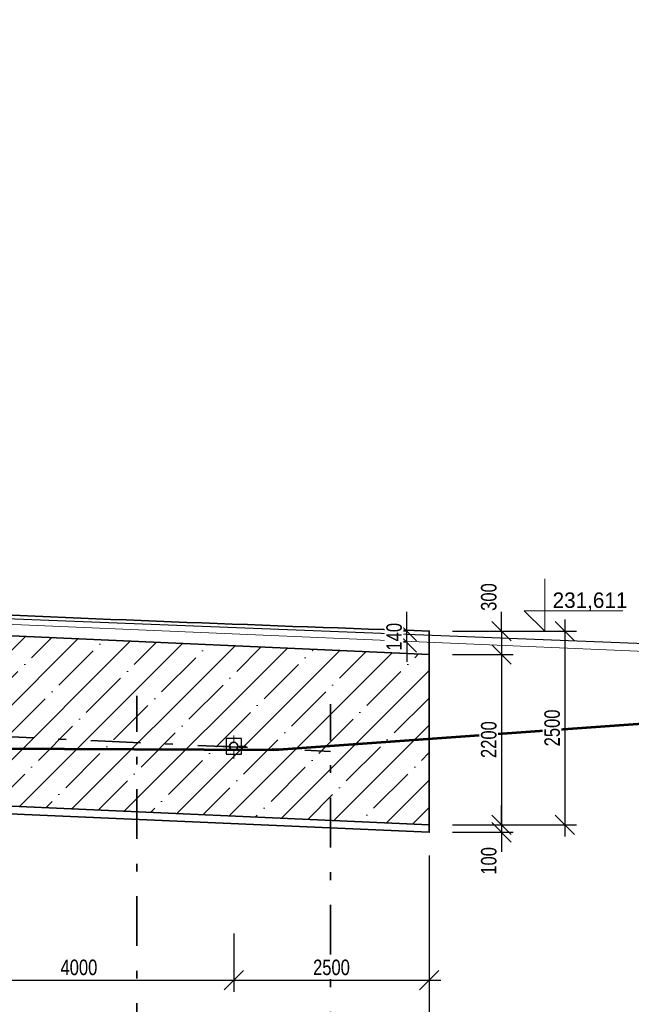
# Model space of a CAD drawing. Header units: metres. Extents: x -912764 to -454925, y -2226138 to -1112338.
# Tile 454 of 457: x -454960 to -454952, y -1112468 to -1112455. Entities that reach past the tile are written whole.
import ezdxf

# ---------------------------------------------------------------- set-up
doc = ezdxf.new("R2010")
doc.units = ezdxf.units.M
doc.linetypes.add('DGN Style 4', pattern=[1.282747, 0.641373, -0.320687, 0, -0.320687])
doc.layers.add('PDF4_OZ', color=140, linetype='Continuous', true_color=0x00bfff)
doc.layers.add('PDF4_Text', color=7, linetype='Continuous')
doc.styles.add('Style-cs_Standard', font='cs_Standard.shx', dxfattribs={"width": 0.8})
doc.styles.add('Style-cs_Working', font='cs_Working.shx')
doc.dimstyles.new('AR_KÓTY', dxfattribs={"dimtxt": 2, "dimasz": 2.5, "dimexe": 1.5, "dimexo": 3, "dimgap": 0.63, "dimtad": 1, "dimdec": 0, "dimlfac": 1000, "dimrnd": 10, "dimtxsty": 'Style-cs_Standard', "dimblk": 'OBLIQUE', "dimcen": 1, "dimdle": 1.5, "dimclrd": 256, "dimclre": 256, "dimclrt": 7, "dimaunit": 2, "dimadec": 0, "dimazin": 0, "dimtfac": 1, "dimtdec": 0, "dimtix": 1, "dimtmove": 1, "dimatfit": 3, "dimfxl": 6, "dimtfill": 1, "dimarcsym": 0})

# ---------------------------------------------------------------- blocks, each defined once
blk = doc.blocks.new('_Oblique')
at = {"color": 0, "linetype": 'ByBlock', "lineweight": -2}
blk.add_line((-0.5, -0.5), (0.5, 0.5), dxfattribs=at)
blk = doc.blocks.new('*D547')
at = {"layer": 'Defpoints', "color": 0, "linetype": 'Continuous', "transparency": 16777216}
for p in [(-454954.549, -1112463.293), (-454954.549, -1112465.795), (-454952.797, -1112465.795)]:
    blk.add_point(p, dxfattribs=at)
at = {"layer": 'PDF4_OZ', "linetype": 'Continuous', "transparency": 16777216}
for p, q in [((-454952.797, -1112463.143), (-454952.797, -1112465.945)), ((-454954.249, -1112463.293), (-454952.647, -1112463.293)), ((-454954.249, -1112465.795), (-454952.647, -1112465.795))]:
    blk.add_line(p, q, dxfattribs=at)
at = {"layer": 'PDF4_OZ', "linetype": 'Continuous', "transparency": 16777216, "xscale": 0.25, "yscale": 0.25, "zscale": 0.25}
for p, rotation in [((-454952.797, -1112463.293), 90), ((-454952.797, -1112465.795), 270)]:
    blk.add_blockref('_Oblique', p, dxfattribs=dict(at, rotation=rotation))
at = {"layer": 'PDF4_OZ', "color": 7, "linetype": 'Continuous', "lineweight": 20, "transparency": 16777216, "insert": (-454952.96, -1112464.544), "char_height": 0.2, "attachment_point": 5, "rotation": 90, "style": 'Style-cs_Standard', "bg_fill": 3, "box_fill_scale": 1.1, "bg_fill_color": 256, "bg_fill_true_color": 13158600, "bg_fill_transparency": 0}
blk.add_mtext('2500', dxfattribs=at)
blk = doc.blocks.new('*D548')
at = {"layer": 'Defpoints', "color": 0, "linetype": 'Continuous', "transparency": 16777216}
for p in [(-454954.549, -1112463.293), (-454954.549, -1112463.594), (-454953.616, -1112463.594)]:
    blk.add_point(p, dxfattribs=at)
at = {"layer": 'PDF4_OZ', "linetype": 'Continuous', "transparency": 16777216}
for p, q in [((-454953.616, -1112463.293), (-454953.616, -1112463.043)), ((-454954.249, -1112463.293), (-454953.466, -1112463.293)), ((-454953.616, -1112463.293), (-454953.616, -1112463.594)), ((-454954.249, -1112463.594), (-454953.466, -1112463.594)), ((-454953.616, -1112463.594), (-454953.616, -1112463.844))]:
    blk.add_line(p, q, dxfattribs=at)
at = {"layer": 'PDF4_OZ', "linetype": 'Continuous', "transparency": 16777216, "xscale": 0.25, "yscale": 0.25, "zscale": 0.25}
for p, rotation in [((-454953.616, -1112463.293), 270), ((-454953.616, -1112463.594), 90)]:
    blk.add_blockref('_Oblique', p, dxfattribs=dict(at, rotation=rotation))
at = {"layer": 'PDF4_OZ', "color": 7, "linetype": 'Continuous', "lineweight": 20, "transparency": 16777216, "insert": (-454953.779, -1112462.853), "char_height": 0.2, "attachment_point": 5, "rotation": 90, "style": 'Style-cs_Standard', "bg_fill": 3, "box_fill_scale": 1.1, "bg_fill_color": 256, "bg_fill_true_color": 13158600, "bg_fill_transparency": 0}
blk.add_mtext('300', dxfattribs=at)
blk = doc.blocks.new('*D549')
at = {"layer": 'Defpoints', "color": 0, "linetype": 'Continuous', "transparency": 16777216}
for p in [(-454954.549, -1112463.594), (-454954.549, -1112465.795), (-454953.616, -1112465.795)]:
    blk.add_point(p, dxfattribs=at)
at = {"layer": 'PDF4_OZ', "linetype": 'Continuous', "transparency": 16777216}
for p, q in [((-454953.616, -1112463.444), (-454953.616, -1112465.945)), ((-454954.249, -1112463.594), (-454953.466, -1112463.594)), ((-454954.249, -1112465.795), (-454953.466, -1112465.795))]:
    blk.add_line(p, q, dxfattribs=at)
at = {"layer": 'PDF4_OZ', "linetype": 'Continuous', "transparency": 16777216, "xscale": 0.25, "yscale": 0.25, "zscale": 0.25}
for p, rotation in [((-454953.616, -1112463.594), 90), ((-454953.616, -1112465.795), 270)]:
    blk.add_blockref('_Oblique', p, dxfattribs=dict(at, rotation=rotation))
at = {"layer": 'PDF4_OZ', "color": 7, "linetype": 'Continuous', "lineweight": 20, "transparency": 16777216, "insert": (-454953.779, -1112464.695), "char_height": 0.2, "attachment_point": 5, "rotation": 90, "style": 'Style-cs_Standard', "bg_fill": 3, "box_fill_scale": 1.1, "bg_fill_color": 256, "bg_fill_true_color": 13158600, "bg_fill_transparency": 0}
blk.add_mtext('2200', dxfattribs=at)
blk = doc.blocks.new('*D550')
at = {"layer": 'Defpoints', "color": 0, "linetype": 'Continuous', "transparency": 16777216}
for p in [(-454954.549, -1112465.795), (-454954.549, -1112465.893), (-454953.616, -1112465.893)]:
    blk.add_point(p, dxfattribs=at)
at = {"layer": 'PDF4_OZ', "linetype": 'Continuous', "transparency": 16777216}
for p, q in [((-454953.616, -1112465.795), (-454953.616, -1112465.545)), ((-454954.249, -1112465.795), (-454953.466, -1112465.795)), ((-454953.616, -1112465.795), (-454953.616, -1112465.893)), ((-454954.249, -1112465.893), (-454953.466, -1112465.893)), ((-454953.616, -1112465.893), (-454953.616, -1112466.143))]:
    blk.add_line(p, q, dxfattribs=at)
at = {"layer": 'PDF4_OZ', "linetype": 'Continuous', "transparency": 16777216, "xscale": 0.25, "yscale": 0.25, "zscale": 0.25, "rotation": 270}
blk.add_blockref('_Oblique', (-454953.616, -1112465.795), dxfattribs=at)
at = {"layer": 'PDF4_OZ', "color": 7, "linetype": 'Continuous', "lineweight": 20, "transparency": 16777216, "insert": (-454953.779, -1112466.262), "char_height": 0.2, "attachment_point": 5, "rotation": 90, "style": 'Style-cs_Standard', "bg_fill": 3, "box_fill_scale": 1.1, "bg_fill_color": 256, "bg_fill_true_color": 13158600, "bg_fill_transparency": 0}
blk.add_mtext('100', dxfattribs=at)
at = {"layer": 'PDF4_OZ', "linetype": 'Continuous', "transparency": 16777216, "xscale": 0.25, "yscale": 0.25, "zscale": 0.25, "rotation": 90}
blk.add_blockref('_Oblique', (-454953.616, -1112465.893), dxfattribs=at)
blk = doc.blocks.new('*D585')
at = {"layer": 'Defpoints', "color": 0, "linetype": 'Continuous', "transparency": 16777216}
for p in [(-454958.325, -1112450.876), (-454960.827, -1112464.017), (-454958.325, -1112464.127)]:
    blk.add_point(p, dxfattribs=at)
at = {"layer": 'PDF4_OZ', "linetype": 'Continuous', "transparency": 16777216}
for p, q in [((-454960.827, -1112452.076), (-454960.827, -1112450.726)), ((-454958.325, -1112452.076), (-454958.325, -1112450.726)), ((-454960.977, -1112450.876), (-454958.175, -1112450.876))]:
    blk.add_line(p, q, dxfattribs=at)
at = {"layer": 'PDF4_OZ', "linetype": 'Continuous', "transparency": 16777216, "xscale": 0.25, "yscale": 0.25, "zscale": 0.25, "rotation": 180}
blk.add_blockref('_Oblique', (-454960.827, -1112450.876), dxfattribs=at)
at = {"layer": 'PDF4_OZ', "linetype": 'Continuous', "transparency": 16777216, "xscale": 0.25, "yscale": 0.25, "zscale": 0.25}
blk.add_blockref('_Oblique', (-454958.325, -1112450.876), dxfattribs=at)
at = {"layer": 'PDF4_OZ', "color": 7, "linetype": 'Continuous', "lineweight": 20, "transparency": 16777216, "insert": (-454959.576, -1112450.713), "char_height": 0.2, "attachment_point": 5, "style": 'Style-cs_Standard', "bg_fill": 3, "box_fill_scale": 1.1, "bg_fill_color": 256, "bg_fill_true_color": 13158600, "bg_fill_transparency": 0}
blk.add_mtext('2500', dxfattribs=at)
blk = doc.blocks.new('*D586')
at = {"layer": 'Defpoints', "color": 0, "linetype": 'Continuous', "transparency": 16777216}
for p in [(-454955.823, -1112450.876), (-454958.325, -1112464.127), (-454955.823, -1112464.238)]:
    blk.add_point(p, dxfattribs=at)
at = {"layer": 'PDF4_OZ', "linetype": 'Continuous', "transparency": 16777216}
for p, q in [((-454958.325, -1112452.076), (-454958.325, -1112450.726)), ((-454955.823, -1112452.076), (-454955.823, -1112450.726)), ((-454958.475, -1112450.876), (-454955.673, -1112450.876))]:
    blk.add_line(p, q, dxfattribs=at)
at = {"layer": 'PDF4_OZ', "linetype": 'Continuous', "transparency": 16777216, "xscale": 0.25, "yscale": 0.25, "zscale": 0.25, "rotation": 180}
blk.add_blockref('_Oblique', (-454958.325, -1112450.876), dxfattribs=at)
at = {"layer": 'PDF4_OZ', "linetype": 'Continuous', "transparency": 16777216, "xscale": 0.25, "yscale": 0.25, "zscale": 0.25}
blk.add_blockref('_Oblique', (-454955.823, -1112450.876), dxfattribs=at)
at = {"layer": 'PDF4_OZ', "color": 7, "linetype": 'Continuous', "lineweight": 20, "transparency": 16777216, "insert": (-454957.074, -1112450.713), "char_height": 0.2, "attachment_point": 5, "style": 'Style-cs_Standard', "bg_fill": 3, "box_fill_scale": 1.1, "bg_fill_color": 256, "bg_fill_true_color": 13158600, "bg_fill_transparency": 0}
blk.add_mtext('2500', dxfattribs=at)
blk = doc.blocks.new('*D587')
at = {"layer": 'Defpoints', "color": 0, "linetype": 'Continuous', "transparency": 16777216}
for p in [(-454954.549, -1112450.876), (-454955.823, -1112464.238), (-454954.549, -1112464.238)]:
    blk.add_point(p, dxfattribs=at)
at = {"layer": 'PDF4_OZ', "linetype": 'Continuous', "transparency": 16777216}
for p, q in [((-454955.823, -1112452.076), (-454955.823, -1112450.726)), ((-454954.549, -1112452.076), (-454954.549, -1112450.726)), ((-454955.973, -1112450.876), (-454954.399, -1112450.876))]:
    blk.add_line(p, q, dxfattribs=at)
at = {"layer": 'PDF4_OZ', "linetype": 'Continuous', "transparency": 16777216, "xscale": 0.25, "yscale": 0.25, "zscale": 0.25, "rotation": 180}
blk.add_blockref('_Oblique', (-454955.823, -1112450.876), dxfattribs=at)
at = {"layer": 'PDF4_OZ', "linetype": 'Continuous', "transparency": 16777216, "xscale": 0.25, "yscale": 0.25, "zscale": 0.25}
blk.add_blockref('_Oblique', (-454954.549, -1112450.876), dxfattribs=at)
at = {"layer": 'PDF4_OZ', "color": 7, "linetype": 'Continuous', "lineweight": 20, "transparency": 16777216, "insert": (-454955.186, -1112450.713), "char_height": 0.2, "attachment_point": 5, "style": 'Style-cs_Standard', "bg_fill": 3, "box_fill_scale": 1.1, "bg_fill_color": 256, "bg_fill_true_color": 13158600, "bg_fill_transparency": 0}
blk.add_mtext('1250', dxfattribs=at)
blk = doc.blocks.new('*D652')
at = {"layer": 'Defpoints', "color": 0, "linetype": 'Continuous', "transparency": 16777216}
for p in [(-454954.549, -1112450.204), (-454967.076, -1112462.743), (-454954.549, -1112463.293)]:
    blk.add_point(p, dxfattribs=at)
at = {"layer": 'PDF4_OZ', "linetype": 'Continuous', "transparency": 16777216}
for p, q in [((-454967.076, -1112450.804), (-454967.076, -1112450.054)), ((-454954.549, -1112450.804), (-454954.549, -1112450.054)), ((-454967.226, -1112450.204), (-454954.399, -1112450.204))]:
    blk.add_line(p, q, dxfattribs=at)
at = {"layer": 'PDF4_OZ', "linetype": 'Continuous', "transparency": 16777216, "xscale": 0.25, "yscale": 0.25, "zscale": 0.25, "rotation": 180}
blk.add_blockref('_Oblique', (-454967.076, -1112450.204), dxfattribs=at)
at = {"layer": 'PDF4_OZ', "linetype": 'Continuous', "transparency": 16777216, "xscale": 0.25, "yscale": 0.25, "zscale": 0.25}
blk.add_blockref('_Oblique', (-454954.549, -1112450.204), dxfattribs=at)
at = {"layer": 'PDF4_OZ', "color": 7, "linetype": 'Continuous', "lineweight": 20, "transparency": 16777216, "insert": (-454960.813, -1112450.041), "char_height": 0.2, "attachment_point": 5, "style": 'Style-cs_Standard', "bg_fill": 3, "box_fill_scale": 1.1, "bg_fill_color": 256, "bg_fill_true_color": 13158600, "bg_fill_transparency": 0}
blk.add_mtext('12500', dxfattribs=at)
blk = doc.blocks.new('*D689')
at = {"layer": 'Defpoints', "color": 0, "linetype": 'Continuous', "transparency": 16777216}
for p in [(-454961.075, -1112464.604), (-454957.074, -1112464.782), (-454957.074, -1112467.802)]:
    blk.add_point(p, dxfattribs=at)
at = {"layer": 'PDF4_OZ', "linetype": 'Continuous', "transparency": 16777216}
for p, q in [((-454961.075, -1112467.202), (-454961.075, -1112467.952)), ((-454957.074, -1112467.202), (-454957.074, -1112467.952)), ((-454961.225, -1112467.802), (-454956.924, -1112467.802))]:
    blk.add_line(p, q, dxfattribs=at)
at = {"layer": 'PDF4_OZ', "linetype": 'Continuous', "transparency": 16777216, "xscale": 0.25, "yscale": 0.25, "zscale": 0.25, "rotation": 180}
blk.add_blockref('_Oblique', (-454961.075, -1112467.802), dxfattribs=at)
at = {"layer": 'PDF4_OZ', "linetype": 'Continuous', "transparency": 16777216, "xscale": 0.25, "yscale": 0.25, "zscale": 0.25}
blk.add_blockref('_Oblique', (-454957.074, -1112467.802), dxfattribs=at)
at = {"layer": 'PDF4_OZ', "color": 7, "linetype": 'Continuous', "lineweight": 20, "transparency": 16777216, "insert": (-454959.075, -1112467.639), "char_height": 0.2, "attachment_point": 5, "style": 'Style-cs_Standard', "bg_fill": 3, "box_fill_scale": 1.1, "bg_fill_color": 256, "bg_fill_true_color": 13158600, "bg_fill_transparency": 0}
blk.add_mtext('4000', dxfattribs=at)
blk = doc.blocks.new('*D690')
at = {"layer": 'Defpoints', "color": 0, "linetype": 'Continuous', "transparency": 16777216}
for p in [(-454957.074, -1112464.782), (-454954.549, -1112465.893), (-454954.549, -1112467.802)]:
    blk.add_point(p, dxfattribs=at)
at = {"layer": 'PDF4_OZ', "linetype": 'Continuous', "transparency": 16777216}
for p, q in [((-454957.074, -1112467.202), (-454957.074, -1112467.952)), ((-454954.549, -1112467.202), (-454954.549, -1112467.952)), ((-454957.224, -1112467.802), (-454954.399, -1112467.802))]:
    blk.add_line(p, q, dxfattribs=at)
at = {"layer": 'PDF4_OZ', "linetype": 'Continuous', "transparency": 16777216, "xscale": 0.25, "yscale": 0.25, "zscale": 0.25, "rotation": 180}
blk.add_blockref('_Oblique', (-454957.074, -1112467.802), dxfattribs=at)
at = {"layer": 'PDF4_OZ', "linetype": 'Continuous', "transparency": 16777216, "xscale": 0.25, "yscale": 0.25, "zscale": 0.25}
blk.add_blockref('_Oblique', (-454954.549, -1112467.802), dxfattribs=at)
at = {"layer": 'PDF4_OZ', "color": 7, "linetype": 'Continuous', "lineweight": 20, "transparency": 16777216, "insert": (-454955.812, -1112467.639), "char_height": 0.2, "attachment_point": 5, "style": 'Style-cs_Standard', "bg_fill": 3, "box_fill_scale": 1.1, "bg_fill_color": 256, "bg_fill_true_color": 13158600, "bg_fill_transparency": 0}
blk.add_mtext('2500', dxfattribs=at)
blk = doc.blocks.new('*D696')
at = {"layer": 'Defpoints', "color": 0, "linetype": 'Continuous', "transparency": 16777216}
for p in [(-455126.92, -1112455.69), (-454954.549, -1112465.893), (-454954.549, -1112468.543)]:
    blk.add_point(p, dxfattribs=at)
at = {"layer": 'PDF4_OZ', "linetype": 'Continuous', "transparency": 16777216}
for p, q in [((-455126.92, -1112463.543), (-455126.92, -1112468.693)), ((-454954.549, -1112466.193), (-454954.549, -1112468.693)), ((-455127.07, -1112468.543), (-454954.399, -1112468.543))]:
    blk.add_line(p, q, dxfattribs=at)
at = {"layer": 'PDF4_OZ', "linetype": 'Continuous', "transparency": 16777216, "xscale": 0.25, "yscale": 0.25, "zscale": 0.25, "rotation": 180}
blk.add_blockref('_Oblique', (-455126.92, -1112468.543), dxfattribs=at)
at = {"layer": 'PDF4_OZ', "linetype": 'Continuous', "transparency": 16777216, "xscale": 0.25, "yscale": 0.25, "zscale": 0.25}
blk.add_blockref('_Oblique', (-454954.549, -1112468.543), dxfattribs=at)
at = {"layer": 'PDF4_OZ', "color": 7, "linetype": 'Continuous', "lineweight": 20, "transparency": 16777216, "insert": (-455040.735, -1112468.38), "char_height": 0.2, "attachment_point": 5, "style": 'Style-cs_Standard', "bg_fill": 3, "box_fill_scale": 1.1, "bg_fill_color": 256, "bg_fill_true_color": 13158600, "bg_fill_transparency": 0}
blk.add_mtext('172500', dxfattribs=at)
blk = doc.blocks.new('*D699')
at = {"layer": 'Defpoints', "color": 0, "linetype": 'Continuous', "transparency": 16777216}
for p in [(-454954.839, -1112463.293), (-454954.549, -1112463.293), (-454954.549, -1112463.438)]:
    blk.add_point(p, dxfattribs=at)
at = {"layer": 'PDF4_OZ', "linetype": 'Continuous', "transparency": 16777216}
for p, q in [((-454954.839, -1112463.293), (-454954.839, -1112463.043)), ((-454954.839, -1112463.293), (-454954.989, -1112463.293)), ((-454954.839, -1112463.438), (-454954.839, -1112463.293)), ((-454954.839, -1112463.438), (-454954.989, -1112463.438)), ((-454954.839, -1112463.438), (-454954.839, -1112463.688))]:
    blk.add_line(p, q, dxfattribs=at)
at = {"layer": 'PDF4_OZ', "linetype": 'Continuous', "transparency": 16777216, "xscale": 0.25, "yscale": 0.25, "zscale": 0.25}
for p, rotation in [((-454954.839, -1112463.293), 270), ((-454954.839, -1112463.438), 90)]:
    blk.add_blockref('_Oblique', p, dxfattribs=dict(at, rotation=rotation))
at = {"layer": 'PDF4_OZ', "color": 7, "linetype": 'Continuous', "lineweight": 20, "transparency": 16777216, "insert": (-454955.002, -1112463.366), "char_height": 0.2, "attachment_point": 5, "rotation": 90, "style": 'Style-cs_Standard', "bg_fill": 3, "box_fill_scale": 1.1, "bg_fill_color": 256, "bg_fill_true_color": 13158600, "bg_fill_transparency": 0}
blk.add_mtext('140', dxfattribs=at)

msp = doc.modelspace()

# ---------------------------------------------------------------- hatches: boundary and pattern name
at = {"layer": 'PDF4_OZ', "linetype": 'Continuous', "lineweight": 18}
h = msp.add_hatch(dxfattribs=at)
h.set_pattern_fill('ANSI35', color=256, scale=2)
h.set_pattern_definition([(45, (10509.7034, -10611.93236), (-0.3535533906, 0.3535533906), []), (45, (10510.05697, -10611.93236), (-0.3535533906, 0.3535533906), [0.625, -0.125, 0, -0.125])])
h.paths.add_polyline_path([(-454967.0763, -1112463.0394), (-454954.549, -1112463.594), (-454954.549, -1112465.7955), (-454967.0763, -1112465.2409)])

# ---------------------------------------------------------------- linework, layer by layer
at = {"layer": 'PDF4_OZ', "color": 6, "linetype": 'Continuous', "lineweight": 0}
msp.add_lwpolyline([(-455131.2426, -1112452.9169), (-455122.3393, -1112453.4969), (-455113.6435, -1112454.0345), (-455104.6894, -1112454.623), (-455091.2859, -1112455.6264), (-455077.2345, -1112456.634), (-455064.5845, -1112457.4468), (-455045.546, -1112458.4967), (-455030.9994, -1112459.3646), (-455013.6924, -1112460.495), (-455002.8544, -1112461.0962), (-454982.9057, -1112462.1038), (-454962.0679, -1112463.1156), (-454950.9208, -1112463.594)], dxfattribs=at)
at = {"layer": 'PDF4_OZ', "color": 7, "linetype": 'Continuous', "lineweight": 25}
msp.add_lwpolyline([(-455131.1494, -1112452.883), (-455122.7881, -1112453.3868), (-455114.0753, -1112453.8948), (-455104.8334, -1112454.5129), (-455091.8066, -1112455.4655), (-455077.0229, -1112456.5535), (-455045.8551, -1112458.3443), (-455030.7073, -1112459.2546), (-455014.1539, -1112460.296), (-455003.1719, -1112460.9861), (-454982.7999, -1112461.9852), (-454961.9324, -1112463.0563), (-454950.4509, -1112463.5051)], dxfattribs=at)
at = {"layer": 'PDF4_OZ', "color": 1, "linetype": 'Continuous', "lineweight": 35}
for points in [[(-455113.762, -1112454.1827, 0.006368), (-455027.0452, -1112459.733), (-455017.0454, -1112460.3638), (-455007.0457, -1112460.9903), (-454997.0459, -1112461.5365), (-454987.0462, -1112462.0276), (-454977.0464, -1112462.5314), (-454967.0763, -1112463.0394), (-454954.549, -1112463.594)], [(-455113.762, -1112456.3842), (-455107.0137, -1112456.8202), (-455097.0308, -1112457.5357), (-455087.0438, -1112458.2681), (-455077.0483, -1112459.0048), (-455067.0485, -1112459.5805, -0.0008397), (-455047.049, -1112460.7278, -0.0008397), (-455037.0492, -1112461.3277, -0.0008397), (-455027.0452, -1112461.9344), (-455017.0454, -1112462.561), (-455007.0457, -1112463.1918), (-454997.0459, -1112463.7337), (-454987.0462, -1112464.2248), (-454977.0464, -1112464.7286), (-454967.0763, -1112465.2409), (-454954.549, -1112465.7955)], [(-455027.0452, -1112462.036), (-455017.0454, -1112462.6626), (-455007.0457, -1112463.2892), (-454997.0459, -1112463.8353), (-454987.0462, -1112464.3264), (-454977.0464, -1112464.8302), (-454967.0763, -1112465.3425), (-454954.549, -1112465.8928), (-454954.549, -1112463.2934, -0.0050891), (-454967.0763, -1112462.743, -0.0050891), (-454977.0464, -1112462.2308, -0.0050891), (-454987.0462, -1112461.727, -0.0050891), (-454997.0459, -1112461.2359, -0.0050891), (-455007.0457, -1112460.6897, -0.0050891), (-455017.0454, -1112460.0632, -0.0050891), (-455027.0452, -1112459.4366, -0.0048032)]]:
    msp.add_lwpolyline(points, format="xyb", dxfattribs=at)
at = {"layer": 'PDF4_OZ', "color": 4, "linetype": 'Continuous', "lineweight": 53}
msp.add_lwpolyline([(-455127.8261, -1112458.5602), (-455041.6342, -1112464.4831), (-454956.5558, -1112464.826), (-454950.8827, -1112464.4238)], dxfattribs=at)
at = {"layer": 'PDF4_OZ', "linetype": 'Continuous', "lineweight": 18}
msp.add_lwpolyline([(-454952.047, -1112463.0309), (-454953.3213, -1112463.0309), (-454953.0546, -1112463.2934), (-454953.0546, -1112462.616)], dxfattribs=at)
at = {"layer": 'PDF4_OZ', "color": 1, "linetype": 'DGN Style 4', "lineweight": 35}
for points in [[(-454958.3254, -1112470.1264), (-454958.3254, -1112464.1274)], [(-454955.8234, -1112470.2365), (-454955.8234, -1112464.2375)]]:
    msp.add_lwpolyline(points, dxfattribs=at)
at = {"layer": 'PDF4_OZ', "color": 5, "linetype": 'Continuous', "lineweight": 25}
msp.add_lwpolyline([(-454957.1739, -1112464.682), (-454957.1739, -1112464.881), (-454956.9749, -1112464.881), (-454956.9749, -1112464.682)], close=True, dxfattribs=at)
at = {"layer": 'PDF4_OZ', "linetype": 'DGN Style 4', "lineweight": 18, "ltscale": 0.1}
for points in [[(-454957.0744, -1112464.9424), (-454957.0744, -1112464.6249)], [(-454956.9135, -1112464.7815), (-454957.2353, -1112464.7815)]]:
    msp.add_lwpolyline(points, dxfattribs=at)
at = {"layer": 'PDF4_OZ', "color": 1, "linetype": 'Continuous', "lineweight": 35}
msp.add_circle((-454957.0744, -1112464.7815), 0.0529, dxfattribs=at)

# ---------------------------------------------------------------- texts
at = {"layer": 'PDF4_Text', "linetype": 'Continuous', "lineweight": 0, "insert": (-454952.9546, -1112463.0309), "char_height": 0.2, "attachment_point": 7, "rotation": 0.06016, "style": 'Style-cs_Working'}
msp.add_mtext('231,611', dxfattribs=at)

# ---------------------------------------------------------------- next in the draw order: dimensions: what is measured, and where the dimension line sits
at = {"layer": 'PDF4_OZ', "color": 32, "linetype": 'Continuous', "lineweight": 20}
for base, p1, p2, override, picture, middle in [((-454958.3254, -1112450.8763), (-454960.8275, -1112464.0174), (-454958.3254, -1112464.1274), {"dimscale": 0, "dimexo": 25, "dimtxsty": 'Style-cs_Standard', "dimtix": 1, "dimtofl": 1, "dimtmove": 1, "dimatfit": 3, "dimfxl": 12, "dimfxlon": 1, "dimlwd": 65535, "dimlwe": 65535}, '*D585', (-454959.5764, -1112450.7133)), ((-454957.0744, -1112467.8018), (-454961.0751, -1112464.6037), (-454957.0744, -1112464.7815), {"dimscale": 0, "dimtxsty": 'Style-cs_Standard', "dimtix": 1, "dimtofl": 1, "dimtmove": 1, "dimatfit": 3, "dimfxl": 6, "dimfxlon": 1, "dimlwd": 65535, "dimlwe": 65535}, '*D689', (-454959.0748, -1112467.6388))]:
    dim = msp.add_linear_dim(base=base, p1=p1, p2=p2, dimstyle='AR_KÓTY', override=override, dxfattribs=at)
    dim.commit()
    dim.dimension.update_dxf_attribs({"geometry": picture, "text_midpoint": middle})
dim = msp.add_linear_dim(base=(-454952.7974, -1112465.7955), p1=(-454954.549, -1112463.2934), p2=(-454954.549, -1112465.7955), angle=90, dimstyle='AR_KÓTY', override={"dimscale": 0, "dimtxsty": 'Style-cs_Standard', "dimtix": 1, "dimtofl": 1, "dimtmove": 1, "dimatfit": 3, "dimlwd": 65535, "dimlwe": 65535}, dxfattribs=at)
dim.commit()
dim.dimension.update_dxf_attribs({"geometry": '*D547', "text_midpoint": (-454952.9604, -1112464.5444)})

# ---------------------------------------------------------------- next in the draw order: dimensions: what is measured, and where the dimension line sits
dim = msp.add_linear_dim(base=(-454955.8234, -1112450.8763), p1=(-454958.3254, -1112464.1274), p2=(-454955.8234, -1112464.2375), dimstyle='AR_KÓTY', override={"dimscale": 0, "dimexo": 25, "dimtxsty": 'Style-cs_Standard', "dimtix": 1, "dimtofl": 1, "dimtmove": 1, "dimatfit": 3, "dimfxl": 12, "dimfxlon": 1, "dimlwd": 65535, "dimlwe": 65535}, dxfattribs=at)
dim.commit()
dim.dimension.update_dxf_attribs({"geometry": '*D586', "text_midpoint": (-454957.0744, -1112450.7133)})
dim = msp.add_linear_dim(base=(-454953.6158, -1112463.594), p1=(-454954.549, -1112463.2934), p2=(-454954.549, -1112463.594), angle=90, dimstyle='AR_KÓTY', override={"dimscale": 0, "dimtxsty": 'Style-cs_Standard', "dimtix": 1, "dimtofl": 1, "dimtmove": 1, "dimatfit": 3, "dimlwd": 65535, "dimlwe": 65535}, dxfattribs=at)
dim.commit()
dim.dimension.update_dxf_attribs({"geometry": '*D548', "text_midpoint": (-454953.6158, -1112462.8528), "dimtype": 160})

# ---------------------------------------------------------------- next in the draw order: dimensions: what is measured, and where the dimension line sits
dim = msp.add_linear_dim(base=(-454953.61581, -1112465.79547), p1=(-454954.54904, -1112463.594), p2=(-454954.54904, -1112465.79547), angle=90, dimstyle='AR_KÓTY', override={"dimscale": 0, "dimtxsty": 'Style-cs_Standard', "dimtix": 1, "dimtofl": 1, "dimtmove": 1, "dimatfit": 3, "dimlwd": 65535, "dimlwe": 65535}, dxfattribs=at)
dim.commit()
dim.dimension.update_dxf_attribs({"geometry": '*D549', "text_midpoint": (-454953.77881, -1112464.69473)})

# ---------------------------------------------------------------- next in the draw order: dimensions: what is measured, and where the dimension line sits
dim = msp.add_linear_dim(base=(-454954.549, -1112450.8763), p1=(-454955.8234, -1112464.2375), p2=(-454954.549, -1112464.2375), text='1250', dimstyle='AR_KÓTY', override={"dimscale": 0, "dimexo": 25, "dimtxsty": 'Style-cs_Standard', "dimtix": 1, "dimtofl": 1, "dimtmove": 1, "dimatfit": 3, "dimfxl": 12, "dimfxlon": 1, "dimlwd": 65535, "dimlwe": 65535}, dxfattribs=at)
dim.commit()
dim.dimension.update_dxf_attribs({"geometry": '*D587', "text_midpoint": (-454955.1862, -1112450.7133)})
dim = msp.add_linear_dim(base=(-454953.6158, -1112465.8928), p1=(-454954.549, -1112465.7955), p2=(-454954.549, -1112465.8928), angle=90, dimstyle='AR_KÓTY', override={"dimscale": 0, "dimtxsty": 'Style-cs_Standard', "dimtix": 1, "dimtofl": 1, "dimtmove": 1, "dimatfit": 3, "dimlwd": 65535, "dimlwe": 65535}, dxfattribs=at)
dim.commit()
dim.dimension.update_dxf_attribs({"geometry": '*D550', "text_midpoint": (-454953.6158, -1112466.2616), "dimtype": 160})

# ---------------------------------------------------------------- next in the draw order: dimensions: what is measured, and where the dimension line sits
for base, p1, p2, text, picture, middle in [((-454954.549, -1112450.2045), (-454967.0763, -1112462.743), (-454954.549, -1112463.2934), '12500', '*D652', (-454960.8127, -1112450.0415)), ((-454954.549, -1112467.8018), (-454957.0744, -1112464.7815), (-454954.549, -1112465.8928), '2500', '*D690', (-454955.8117, -1112467.6388))]:
    dim = msp.add_linear_dim(base=base, p1=p1, p2=p2, text=text, dimstyle='AR_KÓTY', override={"dimscale": 0, "dimtxsty": 'Style-cs_Standard', "dimtix": 1, "dimtofl": 1, "dimtmove": 1, "dimatfit": 3, "dimfxl": 6, "dimfxlon": 1, "dimlwd": 65535, "dimlwe": 65535}, dxfattribs=at)
    dim.commit()
    dim.dimension.update_dxf_attribs({"geometry": picture, "text_midpoint": middle})

# ---------------------------------------------------------------- next in the draw order: dimensions: what is measured, and where the dimension line sits
dim = msp.add_linear_dim(base=(-454954.549, -1112468.5431), p1=(-455126.9201, -1112455.6899), p2=(-454954.549, -1112465.8928), text='172500', dimstyle='AR_KÓTY', override={"dimscale": 0, "dimtxsty": 'Style-cs_Standard', "dimtix": 1, "dimtofl": 1, "dimtmove": 1, "dimatfit": 3, "dimfxl": 50, "dimfxlon": 1, "dimlwd": 65535, "dimlwe": 65535}, dxfattribs=at)
dim.commit()
dim.dimension.update_dxf_attribs({"geometry": '*D696', "text_midpoint": (-455040.7346, -1112468.3801)})

# ---------------------------------------------------------------- next in the draw order: linework, layer by layer
at = {"layer": 'PDF4_OZ', "color": 1, "linetype": 'DGN Style 4', "lineweight": 35}
msp.add_line((-454965.8273, -1112464.3916), (-454955.8234, -1112464.8478), dxfattribs=at)

# ---------------------------------------------------------------- next in the draw order: dimensions: what is measured, and where the dimension line sits
at = {"layer": 'PDF4_OZ', "color": 32, "linetype": 'Continuous', "lineweight": 20}
dim = msp.add_linear_dim(base=(-454954.8391, -1112463.2934), p1=(-454954.549, -1112463.4383), p2=(-454954.549, -1112463.2934), angle=90, dimstyle='AR_KÓTY', override={"dimtxsty": 'Style-cs_Standard', "dimfxl": 6, "dimfxlon": 1, "dimlwd": 65535, "dimlwe": 65535}, dxfattribs=at)
dim.commit()
dim.dimension.update_dxf_attribs({"geometry": '*D699', "text_midpoint": (-454955.0021, -1112463.3658)})

doc.saveas('drawing.dxf')
